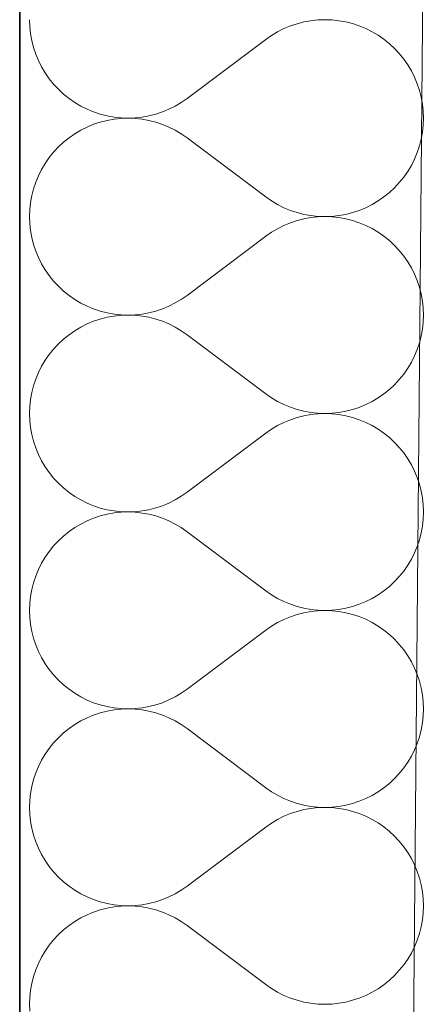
# Model space of a CAD drawing. Header units: millimetres. Extents: x -1465 to 393277, y -3788 to 454312.
# Tile 879 of 958: x 348723 to 348881, y 369717 to 370098. Entities that reach past the tile are written whole.
import ezdxf

# ---------------------------------------------------------------- set-up
doc = ezdxf.new("R2010")
doc.units = ezdxf.units.MM
doc.layers.add('- A - ocieplenie', color=8, linetype='Continuous')
doc.layers.add('Konstrukcja - Stropy', color=8, linetype='Continuous')

# ---------------------------------------------------------------- blocks, each defined once
blk = doc.blocks.new('*X26')
at = {"layer": '- A - ocieplenie', "linetype": 'Continuous', "lineweight": 13, "ltscale": 100}
for p, q in [((19781.29, 396509.28), (19781.39, 396506.56)), ((19882.23, 396506.87), (19879.72, 396505.82)), ((19884.81, 396507.73), (19882.23, 396506.87)), ((19887.45, 396508.4), (19884.81, 396507.73)), ((19890.13, 396508.89), (19887.45, 396508.4)), ((19892.83, 396509.18), (19890.13, 396508.89)), ((19895.55, 396509.28), (19892.83, 396509.18)), ((19898.27, 396509.18), (19895.55, 396509.28)), ((19900.97, 396508.89), (19898.27, 396509.18)), ((19903.65, 396508.41), (19900.97, 396508.89)), ((19906.29, 396507.74), (19903.65, 396508.41)), ((19908.87, 396506.88), (19906.29, 396507.74)), ((19911.38, 396505.84), (19908.87, 396506.88)), ((19781.39, 396506.56), (19781.68, 396503.85)), ((19781.68, 396503.85), (19782.16, 396501.18)), ((19874.95, 396503.21), (19872.72, 396501.66)), ((19877.29, 396504.6), (19874.95, 396503.21)), ((19879.72, 396505.82), (19877.29, 396504.6)), ((19913.82, 396504.63), (19911.38, 396505.84)), ((19916.16, 396503.24), (19913.82, 396504.63)), ((19918.39, 396501.69), (19916.16, 396503.24)), ((19782.16, 396501.18), (19782.83, 396498.54)), ((19872.72, 396501.66), (19842.24, 396478.8)), ((19920.51, 396499.98), (19918.39, 396501.69)), ((19922.5, 396498.13), (19920.51, 396499.98)), ((19782.83, 396498.54), (19783.69, 396495.96)), ((19783.69, 396495.96), (19784.73, 396493.45)), ((19924.36, 396496.14), (19922.5, 396498.13)), ((19926.07, 396494.02), (19924.36, 396496.14)), ((19784.73, 396493.45), (19785.95, 396491.01)), ((19927.62, 396491.79), (19926.07, 396494.02)), ((19929.01, 396489.45), (19927.62, 396491.79)), ((19785.95, 396491.01), (19787.34, 396488.67)), ((19787.34, 396488.67), (19788.89, 396486.44)), ((19930.22, 396487.01), (19929.01, 396489.45)), ((19788.89, 396486.44), (19790.6, 396484.32)), ((19790.6, 396484.32), (19792.46, 396482.33)), ((19931.27, 396484.5), (19930.22, 396487.01)), ((19932.13, 396481.92), (19931.27, 396484.5)), ((19792.46, 396482.33), (19794.45, 396480.48)), ((19794.45, 396480.48), (19796.57, 396478.77)), ((19932.8, 396479.28), (19932.13, 396481.92)), ((19796.57, 396478.77), (19798.8, 396477.22)), ((19798.8, 396477.22), (19801.14, 396475.83)), ((19837.67, 396475.86), (19840.01, 396477.25)), ((19840.01, 396477.25), (19842.24, 396478.8)), ((19933.28, 396476.61), (19932.8, 396479.28)), ((19933.57, 396473.9), (19933.28, 396476.61)), ((19801.14, 396475.83), (19803.57, 396474.62)), ((19803.57, 396474.62), (19806.09, 396473.58)), ((19806.09, 396473.58), (19808.67, 396472.72)), ((19808.67, 396472.72), (19811.31, 396472.05)), ((19827.51, 396472.06), (19830.14, 396472.73)), ((19830.14, 396472.73), (19832.72, 396473.6)), ((19832.72, 396473.6), (19835.24, 396474.64)), ((19835.24, 396474.64), (19837.67, 396475.86)), ((19933.67, 396471.18), (19933.57, 396473.9)), ((19806.09, 396468.79), (19803.57, 396467.75)), ((19808.67, 396469.65), (19806.09, 396468.79)), ((19811.31, 396470.32), (19808.67, 396469.65)), ((19811.31, 396472.05), (19813.98, 396471.57)), ((19813.98, 396470.8), (19811.31, 396470.32)), ((19813.98, 396471.57), (19816.69, 396471.28)), ((19816.69, 396471.09), (19813.98, 396470.8)), ((19816.69, 396471.28), (19819.41, 396471.18)), ((19819.41, 396471.18), (19816.69, 396471.09)), ((19819.41, 396471.18), (19822.13, 396471.28)), ((19822.13, 396471.08), (19819.41, 396471.18)), ((19822.13, 396471.28), (19824.83, 396471.57)), ((19824.83, 396470.79), (19822.13, 396471.08)), ((19824.83, 396471.57), (19827.51, 396472.06)), ((19827.51, 396470.31), (19824.83, 396470.79)), ((19830.14, 396469.63), (19827.51, 396470.31)), ((19832.72, 396468.77), (19830.14, 396469.63)), ((19835.24, 396467.73), (19832.72, 396468.77)), ((19933.57, 396468.46), (19933.67, 396471.18)), ((19798.8, 396465.14), (19796.57, 396463.59)), ((19801.14, 396466.53), (19798.8, 396465.14)), ((19803.57, 396467.75), (19801.14, 396466.53)), ((19837.67, 396466.51), (19835.24, 396467.73)), ((19840.01, 396465.12), (19837.67, 396466.51)), ((19842.24, 396463.56), (19840.01, 396465.12)), ((19932.8, 396463.08), (19933.28, 396465.76)), ((19933.28, 396465.76), (19933.57, 396468.46)), ((19794.45, 396461.89), (19792.46, 396460.03)), ((19796.57, 396463.59), (19794.45, 396461.89)), ((19872.72, 396440.71), (19842.24, 396463.56)), ((19932.13, 396460.45), (19932.8, 396463.08)), ((19790.6, 396458.04), (19788.89, 396455.93)), ((19792.46, 396460.03), (19790.6, 396458.04)), ((19930.22, 396455.35), (19931.27, 396457.86)), ((19931.27, 396457.86), (19932.13, 396460.45)), ((19787.34, 396453.69), (19785.95, 396451.35)), ((19788.89, 396455.93), (19787.34, 396453.69)), ((19929.01, 396452.92), (19930.22, 396455.35)), ((19785.95, 396451.35), (19784.73, 396448.92)), ((19926.07, 396448.34), (19927.62, 396450.58)), ((19927.62, 396450.58), (19929.01, 396452.92)), ((19783.69, 396446.41), (19782.83, 396443.82)), ((19784.73, 396448.92), (19783.69, 396446.41)), ((19922.5, 396444.24), (19924.36, 396446.23)), ((19924.36, 396446.23), (19926.07, 396448.34)), ((19782.83, 396443.82), (19782.16, 396441.19)), ((19918.39, 396440.68), (19920.51, 396442.38)), ((19920.51, 396442.38), (19922.5, 396444.24)), ((19781.68, 396438.51), (19781.39, 396435.81)), ((19782.16, 396441.19), (19781.68, 396438.51)), ((19872.72, 396440.71), (19874.95, 396439.15)), ((19874.95, 396439.15), (19877.29, 396437.76)), ((19913.82, 396437.74), (19916.16, 396439.13)), ((19916.16, 396439.13), (19918.39, 396440.68)), ((19781.39, 396435.81), (19781.29, 396433.09)), ((19877.29, 396437.76), (19879.72, 396436.54)), ((19879.72, 396436.54), (19882.23, 396435.5)), ((19882.23, 396435.5), (19884.81, 396434.64)), ((19884.81, 396434.64), (19887.45, 396433.96)), ((19903.65, 396433.95), (19906.29, 396434.62)), ((19906.29, 396434.62), (19908.87, 396435.48)), ((19908.87, 396435.48), (19911.38, 396436.52)), ((19911.38, 396436.52), (19913.82, 396437.74)), ((19781.29, 396433.09), (19781.39, 396430.37)), ((19882.23, 396430.67), (19879.72, 396429.63)), ((19884.81, 396431.54), (19882.23, 396430.67)), ((19887.45, 396432.21), (19884.81, 396431.54)), ((19887.45, 396433.96), (19890.13, 396433.48)), ((19890.13, 396432.7), (19887.45, 396432.21)), ((19890.13, 396433.48), (19892.83, 396433.19)), ((19892.83, 396432.99), (19890.13, 396432.7)), ((19892.83, 396433.19), (19895.55, 396433.09)), ((19895.55, 396433.09), (19892.83, 396432.99)), ((19895.55, 396433.09), (19898.27, 396433.18)), ((19898.27, 396432.99), (19895.55, 396433.09)), ((19898.27, 396433.18), (19900.97, 396433.47)), ((19900.97, 396432.7), (19898.27, 396432.99)), ((19900.97, 396433.47), (19903.65, 396433.95)), ((19903.65, 396432.22), (19900.97, 396432.7)), ((19906.29, 396431.55), (19903.65, 396432.22)), ((19908.87, 396430.69), (19906.29, 396431.55)), ((19911.38, 396429.65), (19908.87, 396430.69)), ((19781.39, 396430.37), (19781.68, 396427.66)), ((19781.68, 396427.66), (19782.16, 396424.99)), ((19874.95, 396427.02), (19872.72, 396425.47)), ((19877.29, 396428.41), (19874.95, 396427.02)), ((19879.72, 396429.63), (19877.29, 396428.41)), ((19913.82, 396428.44), (19911.38, 396429.65)), ((19916.16, 396427.05), (19913.82, 396428.44)), ((19918.39, 396425.5), (19916.16, 396427.05)), ((19782.16, 396424.99), (19782.83, 396422.35)), ((19872.72, 396425.47), (19842.24, 396402.61)), ((19920.51, 396423.79), (19918.39, 396425.5)), ((19922.5, 396421.94), (19920.51, 396423.79)), ((19782.83, 396422.35), (19783.69, 396419.77)), ((19783.69, 396419.77), (19784.73, 396417.26)), ((19924.36, 396419.95), (19922.5, 396421.94)), ((19926.07, 396417.83), (19924.36, 396419.95)), ((19784.73, 396417.26), (19785.95, 396414.82)), ((19927.62, 396415.6), (19926.07, 396417.83)), ((19929.01, 396413.26), (19927.62, 396415.6)), ((19785.95, 396414.82), (19787.34, 396412.48)), ((19787.34, 396412.48), (19788.89, 396410.25)), ((19930.22, 396410.82), (19929.01, 396413.26)), ((19788.89, 396410.25), (19790.6, 396408.13)), ((19790.6, 396408.13), (19792.46, 396406.14)), ((19931.27, 396408.31), (19930.22, 396410.82)), ((19932.13, 396405.73), (19931.27, 396408.31)), ((19792.46, 396406.14), (19794.45, 396404.29)), ((19794.45, 396404.29), (19796.57, 396402.58)), ((19932.8, 396403.09), (19932.13, 396405.73)), ((19796.57, 396402.58), (19798.8, 396401.03)), ((19798.8, 396401.03), (19801.14, 396399.64)), ((19837.67, 396399.67), (19840.01, 396401.06)), ((19840.01, 396401.06), (19842.24, 396402.61)), ((19933.28, 396400.42), (19932.8, 396403.09)), ((19933.57, 396397.71), (19933.28, 396400.42)), ((19801.14, 396399.64), (19803.57, 396398.43)), ((19803.57, 396398.43), (19806.09, 396397.39)), ((19806.09, 396397.39), (19808.67, 396396.53)), ((19808.67, 396396.53), (19811.31, 396395.86)), ((19827.51, 396395.87), (19830.14, 396396.54)), ((19830.14, 396396.54), (19832.72, 396397.4)), ((19832.72, 396397.4), (19835.24, 396398.45)), ((19835.24, 396398.45), (19837.67, 396399.67)), ((19933.67, 396394.99), (19933.57, 396397.71)), ((19806.09, 396392.6), (19803.57, 396391.56)), ((19808.67, 396393.45), (19806.09, 396392.6)), ((19811.31, 396394.13), (19808.67, 396393.45)), ((19811.31, 396395.86), (19813.98, 396395.38)), ((19813.98, 396394.61), (19811.31, 396394.13)), ((19813.98, 396395.38), (19816.69, 396395.09)), ((19816.69, 396394.9), (19813.98, 396394.61)), ((19816.69, 396395.09), (19819.41, 396394.99)), ((19819.41, 396394.99), (19816.69, 396394.9)), ((19819.41, 396394.99), (19822.13, 396395.09)), ((19822.13, 396394.89), (19819.41, 396394.99)), ((19822.13, 396395.09), (19824.83, 396395.38)), ((19824.83, 396394.6), (19822.13, 396394.89)), ((19824.83, 396395.38), (19827.51, 396395.87)), ((19827.51, 396394.12), (19824.83, 396394.6)), ((19830.14, 396393.44), (19827.51, 396394.12)), ((19832.72, 396392.58), (19830.14, 396393.44)), ((19835.24, 396391.54), (19832.72, 396392.58)), ((19933.57, 396392.27), (19933.67, 396394.99)), ((19798.8, 396388.95), (19796.57, 396387.4)), ((19801.14, 396390.34), (19798.8, 396388.95)), ((19803.57, 396391.56), (19801.14, 396390.34)), ((19837.67, 396390.32), (19835.24, 396391.54)), ((19840.01, 396388.93), (19837.67, 396390.32)), ((19842.24, 396387.37), (19840.01, 396388.93)), ((19932.8, 396386.89), (19933.28, 396389.57)), ((19933.28, 396389.57), (19933.57, 396392.27)), ((19794.45, 396385.7), (19792.46, 396383.84)), ((19796.57, 396387.4), (19794.45, 396385.7)), ((19872.72, 396364.52), (19842.24, 396387.37)), ((19932.13, 396384.26), (19932.8, 396386.89)), ((19790.6, 396381.85), (19788.89, 396379.73)), ((19792.46, 396383.84), (19790.6, 396381.85)), ((19930.22, 396379.16), (19931.27, 396381.67)), ((19931.27, 396381.67), (19932.13, 396384.26)), ((19787.34, 396377.5), (19785.95, 396375.16)), ((19788.89, 396379.73), (19787.34, 396377.5)), ((19929.01, 396376.73), (19930.22, 396379.16)), ((19785.95, 396375.16), (19784.73, 396372.73)), ((19926.07, 396372.15), (19927.62, 396374.39)), ((19927.62, 396374.39), (19929.01, 396376.73)), ((19783.69, 396370.22), (19782.83, 396367.63)), ((19784.73, 396372.73), (19783.69, 396370.22)), ((19922.5, 396368.05), (19924.36, 396370.04)), ((19924.36, 396370.04), (19926.07, 396372.15)), ((19782.83, 396367.63), (19782.16, 396365)), ((19918.39, 396364.49), (19920.51, 396366.19)), ((19920.51, 396366.19), (19922.5, 396368.05)), ((19781.68, 396362.32), (19781.39, 396359.62)), ((19782.16, 396365), (19781.68, 396362.32)), ((19872.72, 396364.52), (19874.95, 396362.96)), ((19874.95, 396362.96), (19877.29, 396361.57)), ((19913.82, 396361.55), (19916.16, 396362.94)), ((19916.16, 396362.94), (19918.39, 396364.49)), ((19781.39, 396359.62), (19781.29, 396356.9)), ((19877.29, 396361.57), (19879.72, 396360.35)), ((19879.72, 396360.35), (19882.23, 396359.31)), ((19882.23, 396359.31), (19884.81, 396358.45)), ((19884.81, 396358.45), (19887.45, 396357.77)), ((19903.65, 396357.76), (19906.29, 396358.43)), ((19906.29, 396358.43), (19908.87, 396359.29)), ((19908.87, 396359.29), (19911.38, 396360.33)), ((19911.38, 396360.33), (19913.82, 396361.55)), ((19781.29, 396356.9), (19781.39, 396354.18)), ((19882.23, 396354.48), (19879.72, 396353.44)), ((19884.81, 396355.35), (19882.23, 396354.48)), ((19887.45, 396356.02), (19884.81, 396355.35)), ((19887.45, 396357.77), (19890.13, 396357.29)), ((19890.13, 396356.51), (19887.45, 396356.02)), ((19890.13, 396357.29), (19892.83, 396357)), ((19892.83, 396356.8), (19890.13, 396356.51)), ((19892.83, 396357), (19895.55, 396356.9)), ((19895.55, 396356.9), (19892.83, 396356.8)), ((19895.55, 396356.9), (19898.27, 396356.99)), ((19898.27, 396356.8), (19895.55, 396356.9)), ((19898.27, 396356.99), (19900.97, 396357.28)), ((19900.97, 396356.51), (19898.27, 396356.8)), ((19900.97, 396357.28), (19903.65, 396357.76)), ((19903.65, 396356.03), (19900.97, 396356.51)), ((19906.29, 396355.36), (19903.65, 396356.03)), ((19908.87, 396354.5), (19906.29, 396355.36)), ((19911.38, 396353.46), (19908.87, 396354.5)), ((19781.39, 396354.18), (19781.68, 396351.47)), ((19781.68, 396351.47), (19782.16, 396348.8)), ((19874.95, 396350.83), (19872.72, 396349.28)), ((19877.29, 396352.22), (19874.95, 396350.83)), ((19879.72, 396353.44), (19877.29, 396352.22)), ((19913.82, 396352.25), (19911.38, 396353.46)), ((19916.16, 396350.86), (19913.82, 396352.25)), ((19918.39, 396349.31), (19916.16, 396350.86)), ((19782.16, 396348.8), (19782.83, 396346.16)), ((19872.72, 396349.28), (19842.24, 396326.42)), ((19920.51, 396347.6), (19918.39, 396349.31)), ((19922.5, 396345.75), (19920.51, 396347.6)), ((19782.83, 396346.16), (19783.69, 396343.58)), ((19783.69, 396343.58), (19784.73, 396341.07)), ((19924.36, 396343.76), (19922.5, 396345.75)), ((19926.07, 396341.64), (19924.36, 396343.76)), ((19784.73, 396341.07), (19785.95, 396338.63)), ((19927.62, 396339.4), (19926.07, 396341.64)), ((19929.01, 396337.07), (19927.62, 396339.4)), ((19785.95, 396338.63), (19787.34, 396336.29)), ((19787.34, 396336.29), (19788.89, 396334.06)), ((19930.22, 396334.63), (19929.01, 396337.07)), ((19788.89, 396334.06), (19790.6, 396331.94)), ((19790.6, 396331.94), (19792.46, 396329.95)), ((19931.27, 396332.12), (19930.22, 396334.63)), ((19932.13, 396329.54), (19931.27, 396332.12)), ((19792.46, 396329.95), (19794.45, 396328.1)), ((19794.45, 396328.1), (19796.57, 396326.39)), ((19932.8, 396326.9), (19932.13, 396329.54)), ((19796.57, 396326.39), (19798.8, 396324.84)), ((19798.8, 396324.84), (19801.14, 396323.45)), ((19837.67, 396323.48), (19840.01, 396324.87)), ((19840.01, 396324.87), (19842.24, 396326.42)), ((19933.28, 396324.23), (19932.8, 396326.9)), ((19933.57, 396321.52), (19933.28, 396324.23)), ((19801.14, 396323.45), (19803.57, 396322.24)), ((19803.57, 396322.24), (19806.09, 396321.2)), ((19806.09, 396321.2), (19808.67, 396320.34)), ((19808.67, 396320.34), (19811.31, 396319.67)), ((19827.51, 396319.68), (19830.14, 396320.35)), ((19830.14, 396320.35), (19832.72, 396321.21)), ((19832.72, 396321.21), (19835.24, 396322.26)), ((19835.24, 396322.26), (19837.67, 396323.48)), ((19933.67, 396318.8), (19933.57, 396321.52)), ((19806.09, 396316.41), (19803.57, 396315.37)), ((19808.67, 396317.26), (19806.09, 396316.41)), ((19811.31, 396317.94), (19808.67, 396317.26)), ((19811.31, 396319.67), (19813.98, 396319.19)), ((19813.98, 396318.42), (19811.31, 396317.94)), ((19813.98, 396319.19), (19816.69, 396318.9)), ((19816.69, 396318.71), (19813.98, 396318.42)), ((19816.69, 396318.9), (19819.41, 396318.8)), ((19819.41, 396318.8), (19816.69, 396318.71)), ((19819.41, 396318.8), (19822.13, 396318.9)), ((19822.13, 396318.7), (19819.41, 396318.8)), ((19822.13, 396318.9), (19824.83, 396319.19)), ((19824.83, 396318.41), (19822.13, 396318.7)), ((19824.83, 396319.19), (19827.51, 396319.68)), ((19827.51, 396317.93), (19824.83, 396318.41)), ((19830.14, 396317.25), (19827.51, 396317.93)), ((19832.72, 396316.39), (19830.14, 396317.25)), ((19835.24, 396315.35), (19832.72, 396316.39)), ((19933.57, 396316.08), (19933.67, 396318.8)), ((19798.8, 396312.76), (19796.57, 396311.21)), ((19801.14, 396314.15), (19798.8, 396312.76)), ((19803.57, 396315.37), (19801.14, 396314.15)), ((19837.67, 396314.13), (19835.24, 396315.35)), ((19840.01, 396312.74), (19837.67, 396314.13)), ((19842.24, 396311.18), (19840.01, 396312.74)), ((19932.8, 396310.7), (19933.28, 396313.38)), ((19933.28, 396313.38), (19933.57, 396316.08)), ((19794.45, 396309.51), (19792.46, 396307.65)), ((19796.57, 396311.21), (19794.45, 396309.51)), ((19872.72, 396288.33), (19842.24, 396311.18)), ((19932.13, 396308.06), (19932.8, 396310.7)), ((19790.6, 396305.66), (19788.89, 396303.54)), ((19792.46, 396307.65), (19790.6, 396305.66)), ((19930.22, 396302.97), (19931.27, 396305.48)), ((19931.27, 396305.48), (19932.13, 396308.06)), ((19787.34, 396301.31), (19785.95, 396298.97)), ((19788.89, 396303.54), (19787.34, 396301.31)), ((19929.01, 396300.54), (19930.22, 396302.97)), ((19785.95, 396298.97), (19784.73, 396296.54)), ((19926.07, 396295.96), (19927.62, 396298.2)), ((19927.62, 396298.2), (19929.01, 396300.54)), ((19783.69, 396294.02), (19782.83, 396291.44)), ((19784.73, 396296.54), (19783.69, 396294.02)), ((19922.5, 396291.86), (19924.36, 396293.85)), ((19924.36, 396293.85), (19926.07, 396295.96)), ((19782.83, 396291.44), (19782.16, 396288.81)), ((19918.39, 396288.3), (19920.51, 396290)), ((19920.51, 396290), (19922.5, 396291.86)), ((19781.68, 396286.13), (19781.39, 396283.43)), ((19782.16, 396288.81), (19781.68, 396286.13)), ((19872.72, 396288.33), (19874.95, 396286.77)), ((19874.95, 396286.77), (19877.29, 396285.38)), ((19913.82, 396285.36), (19916.16, 396286.75)), ((19916.16, 396286.75), (19918.39, 396288.3)), ((19781.39, 396283.43), (19781.29, 396280.71)), ((19877.29, 396285.38), (19879.72, 396284.16)), ((19879.72, 396284.16), (19882.23, 396283.12)), ((19882.23, 396283.12), (19884.81, 396282.26)), ((19884.81, 396282.26), (19887.45, 396281.58)), ((19903.65, 396281.57), (19906.29, 396282.24)), ((19906.29, 396282.24), (19908.87, 396283.1)), ((19908.87, 396283.1), (19911.38, 396284.14)), ((19911.38, 396284.14), (19913.82, 396285.36)), ((19781.29, 396280.71), (19781.39, 396277.99)), ((19882.23, 396278.29), (19879.72, 396277.25)), ((19884.81, 396279.16), (19882.23, 396278.29)), ((19887.45, 396279.83), (19884.81, 396279.16)), ((19887.45, 396281.58), (19890.13, 396281.1)), ((19890.13, 396280.31), (19887.45, 396279.83)), ((19890.13, 396281.1), (19892.83, 396280.81)), ((19892.83, 396280.61), (19890.13, 396280.31)), ((19892.83, 396280.81), (19895.55, 396280.71)), ((19895.55, 396280.71), (19892.83, 396280.61)), ((19895.55, 396280.71), (19898.27, 396280.8)), ((19898.27, 396280.61), (19895.55, 396280.71)), ((19898.27, 396280.8), (19900.97, 396281.09)), ((19900.97, 396280.32), (19898.27, 396280.61)), ((19900.97, 396281.09), (19903.65, 396281.57)), ((19903.65, 396279.84), (19900.97, 396280.32)), ((19906.29, 396279.17), (19903.65, 396279.84)), ((19908.87, 396278.31), (19906.29, 396279.17)), ((19911.38, 396277.27), (19908.87, 396278.31)), ((19781.39, 396277.99), (19781.68, 396275.28)), ((19781.68, 396275.28), (19782.16, 396272.61)), ((19874.95, 396274.64), (19872.72, 396273.09)), ((19877.29, 396276.03), (19874.95, 396274.64)), ((19879.72, 396277.25), (19877.29, 396276.03)), ((19913.82, 396276.05), (19911.38, 396277.27)), ((19916.16, 396274.67), (19913.82, 396276.05)), ((19918.39, 396273.12), (19916.16, 396274.67)), ((19782.16, 396272.61), (19782.83, 396269.97)), ((19872.72, 396273.09), (19842.24, 396250.23)), ((19920.51, 396271.41), (19918.39, 396273.12)), ((19922.5, 396269.56), (19920.51, 396271.41)), ((19782.83, 396269.97), (19783.69, 396267.39)), ((19783.69, 396267.39), (19784.73, 396264.88)), ((19924.36, 396267.57), (19922.5, 396269.56)), ((19926.07, 396265.45), (19924.36, 396267.57)), ((19784.73, 396264.88), (19785.95, 396262.44)), ((19927.62, 396263.21), (19926.07, 396265.45)), ((19929.01, 396260.88), (19927.62, 396263.21)), ((19785.95, 396262.44), (19787.34, 396260.1)), ((19787.34, 396260.1), (19788.89, 396257.87)), ((19930.22, 396258.44), (19929.01, 396260.88)), ((19788.89, 396257.87), (19790.6, 396255.75)), ((19790.6, 396255.75), (19792.46, 396253.76)), ((19931.27, 396255.93), (19930.22, 396258.44)), ((19932.13, 396253.35), (19931.27, 396255.93)), ((19792.46, 396253.76), (19794.45, 396251.91)), ((19794.45, 396251.91), (19796.57, 396250.2)), ((19932.8, 396250.71), (19932.13, 396253.35)), ((19796.57, 396250.2), (19798.8, 396248.65)), ((19798.8, 396248.65), (19801.14, 396247.26)), ((19837.67, 396247.29), (19840.01, 396248.68)), ((19840.01, 396248.68), (19842.24, 396250.23)), ((19933.28, 396248.03), (19932.8, 396250.71)), ((19933.57, 396245.33), (19933.28, 396248.03)), ((19801.14, 396247.26), (19803.57, 396246.05)), ((19803.57, 396246.05), (19806.09, 396245.01)), ((19806.09, 396245.01), (19808.67, 396244.15)), ((19808.67, 396244.15), (19811.31, 396243.48)), ((19827.51, 396243.49), (19830.14, 396244.16)), ((19830.14, 396244.16), (19832.72, 396245.02)), ((19832.72, 396245.02), (19835.24, 396246.07)), ((19835.24, 396246.07), (19837.67, 396247.29)), ((19933.67, 396242.61), (19933.57, 396245.33)), ((19806.09, 396240.22), (19803.57, 396239.18)), ((19808.67, 396241.07), (19806.09, 396240.22)), ((19811.31, 396241.75), (19808.67, 396241.07)), ((19811.31, 396243.48), (19813.98, 396243)), ((19813.98, 396242.23), (19811.31, 396241.75)), ((19813.98, 396243), (19816.69, 396242.71)), ((19816.69, 396242.52), (19813.98, 396242.23)), ((19816.69, 396242.71), (19819.41, 396242.61)), ((19819.41, 396242.61), (19816.69, 396242.52)), ((19819.41, 396242.61), (19822.13, 396242.71)), ((19822.13, 396242.51), (19819.41, 396242.61)), ((19822.13, 396242.71), (19824.83, 396243)), ((19824.83, 396242.22), (19822.13, 396242.51)), ((19824.83, 396243), (19827.51, 396243.49)), ((19827.51, 396241.73), (19824.83, 396242.22)), ((19830.14, 396241.06), (19827.51, 396241.73)), ((19832.72, 396240.2), (19830.14, 396241.06)), ((19835.24, 396239.16), (19832.72, 396240.2)), ((19933.57, 396239.89), (19933.67, 396242.61)), ((19798.8, 396236.57), (19796.57, 396235.02)), ((19801.14, 396237.96), (19798.8, 396236.57)), ((19803.57, 396239.18), (19801.14, 396237.96)), ((19837.67, 396237.94), (19835.24, 396239.16)), ((19840.01, 396236.55), (19837.67, 396237.94)), ((19842.24, 396234.99), (19840.01, 396236.55)), ((19932.8, 396234.51), (19933.28, 396237.19)), ((19933.28, 396237.19), (19933.57, 396239.89)), ((19794.45, 396233.32), (19792.46, 396231.46)), ((19796.57, 396235.02), (19794.45, 396233.32)), ((19872.72, 396212.14), (19842.24, 396234.99)), ((19932.13, 396231.87), (19932.8, 396234.51)), ((19790.6, 396229.47), (19788.89, 396227.35)), ((19792.46, 396231.46), (19790.6, 396229.47)), ((19930.22, 396226.78), (19931.27, 396229.29)), ((19931.27, 396229.29), (19932.13, 396231.87)), ((19787.34, 396225.12), (19785.95, 396222.78)), ((19788.89, 396227.35), (19787.34, 396225.12)), ((19929.01, 396224.35), (19930.22, 396226.78)), ((19785.95, 396222.78), (19784.73, 396220.35)), ((19926.07, 396219.77), (19927.62, 396222.01)), ((19927.62, 396222.01), (19929.01, 396224.35)), ((19783.69, 396217.83), (19782.83, 396215.25)), ((19784.73, 396220.35), (19783.69, 396217.83)), ((19922.5, 396215.67), (19924.36, 396217.66)), ((19924.36, 396217.66), (19926.07, 396219.77)), ((19782.83, 396215.25), (19782.16, 396212.62)), ((19918.39, 396212.11), (19920.51, 396213.81)), ((19920.51, 396213.81), (19922.5, 396215.67)), ((19781.68, 396209.94), (19781.39, 396207.23)), ((19782.16, 396212.62), (19781.68, 396209.94)), ((19872.72, 396212.14), (19874.95, 396210.58)), ((19874.95, 396210.58), (19877.29, 396209.19)), ((19913.82, 396209.17), (19916.16, 396210.56)), ((19916.16, 396210.56), (19918.39, 396212.11)), ((19781.39, 396207.23), (19781.29, 396204.52)), ((19877.29, 396209.19), (19879.72, 396207.97)), ((19879.72, 396207.97), (19882.23, 396206.93)), ((19882.23, 396206.93), (19884.81, 396206.07)), ((19884.81, 396206.07), (19887.45, 396205.39)), ((19903.65, 396205.38), (19906.29, 396206.05)), ((19906.29, 396206.05), (19908.87, 396206.91)), ((19908.87, 396206.91), (19911.38, 396207.95)), ((19911.38, 396207.95), (19913.82, 396209.17)), ((19781.29, 396204.52), (19781.39, 396201.8)), ((19882.23, 396202.1), (19879.72, 396201.06)), ((19884.81, 396202.96), (19882.23, 396202.1)), ((19887.45, 396203.64), (19884.81, 396202.96)), ((19887.45, 396205.39), (19890.13, 396204.91)), ((19890.13, 396204.12), (19887.45, 396203.64)), ((19890.13, 396204.91), (19892.83, 396204.61)), ((19892.83, 396204.42), (19890.13, 396204.12)), ((19892.83, 396204.61), (19895.55, 396204.52)), ((19895.55, 396204.52), (19892.83, 396204.42)), ((19895.55, 396204.52), (19898.27, 396204.61)), ((19898.27, 396204.42), (19895.55, 396204.52)), ((19898.27, 396204.61), (19900.97, 396204.9)), ((19900.97, 396204.13), (19898.27, 396204.42)), ((19900.97, 396204.9), (19903.65, 396205.38)), ((19903.65, 396203.65), (19900.97, 396204.13)), ((19906.29, 396202.98), (19903.65, 396203.65)), ((19908.87, 396202.12), (19906.29, 396202.98)), ((19911.38, 396201.08), (19908.87, 396202.12)), ((19781.39, 396201.8), (19781.68, 396199.09)), ((19781.68, 396199.09), (19782.16, 396196.42)), ((19874.95, 396198.45), (19872.72, 396196.9)), ((19877.29, 396199.84), (19874.95, 396198.45)), ((19879.72, 396201.06), (19877.29, 396199.84)), ((19913.82, 396199.86), (19911.38, 396201.08)), ((19916.16, 396198.48), (19913.82, 396199.86)), ((19918.39, 396196.93), (19916.16, 396198.48)), ((19782.16, 396196.42), (19782.83, 396193.78)), ((19872.72, 396196.9), (19842.24, 396174.04)), ((19920.51, 396195.22), (19918.39, 396196.93)), ((19922.5, 396193.37), (19920.51, 396195.22)), ((19782.83, 396193.78), (19783.69, 396191.2)), ((19783.69, 396191.2), (19784.73, 396188.68)), ((19924.36, 396191.38), (19922.5, 396193.37)), ((19926.07, 396189.26), (19924.36, 396191.38)), ((19784.73, 396188.68), (19785.95, 396186.25)), ((19927.62, 396187.02), (19926.07, 396189.26)), ((19929.01, 396184.68), (19927.62, 396187.02)), ((19785.95, 396186.25), (19787.34, 396183.91)), ((19787.34, 396183.91), (19788.89, 396181.68)), ((19930.22, 396182.25), (19929.01, 396184.68)), ((19788.89, 396181.68), (19790.6, 396179.56)), ((19790.6, 396179.56), (19792.46, 396177.57)), ((19931.27, 396179.74), (19930.22, 396182.25)), ((19932.13, 396177.16), (19931.27, 396179.74)), ((19792.46, 396177.57), (19794.45, 396175.72)), ((19794.45, 396175.72), (19796.57, 396174.01)), ((19932.8, 396174.52), (19932.13, 396177.16)), ((19796.57, 396174.01), (19798.8, 396172.46)), ((19798.8, 396172.46), (19801.14, 396171.07)), ((19837.67, 396171.1), (19840.01, 396172.49)), ((19840.01, 396172.49), (19842.24, 396174.04)), ((19933.28, 396171.84), (19932.8, 396174.52)), ((19933.57, 396169.14), (19933.28, 396171.84)), ((19801.14, 396171.07), (19803.57, 396169.86)), ((19803.57, 396169.86), (19806.09, 396168.82)), ((19806.09, 396168.82), (19808.67, 396167.96)), ((19808.67, 396167.96), (19811.31, 396167.29)), ((19827.51, 396167.3), (19830.14, 396167.97)), ((19830.14, 396167.97), (19832.72, 396168.83)), ((19832.72, 396168.83), (19835.24, 396169.88)), ((19835.24, 396169.88), (19837.67, 396171.1)), ((19933.67, 396166.42), (19933.57, 396169.14)), ((19806.09, 396164.03), (19803.57, 396162.99)), ((19808.67, 396164.88), (19806.09, 396164.03)), ((19811.31, 396165.55), (19808.67, 396164.88)), ((19811.31, 396167.29), (19813.98, 396166.81)), ((19813.98, 396166.04), (19811.31, 396165.55)), ((19813.98, 396166.81), (19816.69, 396166.52)), ((19816.69, 396166.33), (19813.98, 396166.04)), ((19816.69, 396166.52), (19819.41, 396166.42)), ((19819.41, 396166.42), (19816.69, 396166.33)), ((19819.41, 396166.42), (19822.13, 396166.52)), ((19822.13, 396166.32), (19819.41, 396166.42)), ((19822.13, 396166.52), (19824.83, 396166.81)), ((19824.83, 396166.03), (19822.13, 396166.32)), ((19824.83, 396166.81), (19827.51, 396167.3)), ((19827.51, 396165.54), (19824.83, 396166.03)), ((19830.14, 396164.87), (19827.51, 396165.54)), ((19832.72, 396164.01), (19830.14, 396164.87)), ((19835.24, 396162.97), (19832.72, 396164.01)), ((19933.57, 396163.7), (19933.67, 396166.42)), ((19798.8, 396160.38), (19796.57, 396158.83)), ((19801.14, 396161.77), (19798.8, 396160.38)), ((19803.57, 396162.99), (19801.14, 396161.77)), ((19837.67, 396161.75), (19835.24, 396162.97)), ((19840.01, 396160.36), (19837.67, 396161.75)), ((19842.24, 396158.8), (19840.01, 396160.36)), ((19932.8, 396158.32), (19933.28, 396161)), ((19933.28, 396161), (19933.57, 396163.7)), ((19794.45, 396157.12), (19792.46, 396155.27)), ((19796.57, 396158.83), (19794.45, 396157.12)), ((19872.72, 396135.94), (19842.24, 396158.8)), ((19932.13, 396155.68), (19932.8, 396158.32)), ((19790.6, 396153.28), (19788.89, 396151.16)), ((19792.46, 396155.27), (19790.6, 396153.28)), ((19930.22, 396150.59), (19931.27, 396153.1)), ((19931.27, 396153.1), (19932.13, 396155.68)), ((19787.34, 396148.93), (19785.95, 396146.59)), ((19788.89, 396151.16), (19787.34, 396148.93)), ((19929.01, 396148.16), (19930.22, 396150.59)), ((19785.95, 396146.59), (19784.73, 396144.16)), ((19926.07, 396143.58), (19927.62, 396145.82)), ((19927.62, 396145.82), (19929.01, 396148.16)), ((19783.69, 396141.64), (19782.83, 396139.06)), ((19784.73, 396144.16), (19783.69, 396141.64)), ((19922.5, 396139.47), (19924.36, 396141.47)), ((19924.36, 396141.47), (19926.07, 396143.58)), ((19782.83, 396139.06), (19782.16, 396136.43)), ((19918.39, 396135.92), (19920.51, 396137.62)), ((19920.51, 396137.62), (19922.5, 396139.47)), ((19781.68, 396133.75), (19781.39, 396131.04)), ((19782.16, 396136.43), (19781.68, 396133.75)), ((19872.72, 396135.94), (19874.95, 396134.39)), ((19874.95, 396134.39), (19877.29, 396133)), ((19913.82, 396132.98), (19916.16, 396134.36)), ((19916.16, 396134.36), (19918.39, 396135.92)), ((19781.39, 396131.04), (19781.29, 396128.33)), ((19877.29, 396133), (19879.72, 396131.78)), ((19879.72, 396131.78), (19882.23, 396130.74)), ((19882.23, 396130.74), (19884.81, 396129.88)), ((19884.81, 396129.88), (19887.45, 396129.2)), ((19903.65, 396129.19), (19906.29, 396129.86)), ((19906.29, 396129.86), (19908.87, 396130.72)), ((19908.87, 396130.72), (19911.38, 396131.76)), ((19911.38, 396131.76), (19913.82, 396132.98)), ((19781.29, 396128.33), (19781.39, 396125.61)), ((19887.45, 396129.2), (19890.13, 396128.72)), ((19890.13, 396128.72), (19892.83, 396128.42)), ((19892.83, 396128.42), (19895.55, 396128.33)), ((19895.55, 396128.33), (19898.27, 396128.42)), ((19898.27, 396128.42), (19900.97, 396128.71)), ((19900.97, 396128.71), (19903.65, 396129.19))]:
    blk.add_line(p, q, dxfattribs=at)

msp = doc.modelspace()

# ---------------------------------------------------------------- linework, layer by layer
at = {"layer": '- A - ocieplenie', "color": 8, "linetype": 'Continuous', "lineweight": 35, "ltscale": 100, "flags": 128}
msp.add_lwpolyline([(348722.77, 371371.04), (348722.77, 369651.04)], dxfattribs=at)
at = {"layer": 'Konstrukcja - Stropy', "color": 8, "linetype": 'Continuous', "lineweight": 13, "ltscale": 100, "flags": 128}
msp.add_lwpolyline([(348872.04, 369358.55), (351718.61, 369357.19), (351718.61, 371251.04), (348888.93, 371251.04)], close=True, dxfattribs=at)

# ---------------------------------------------------------------- block references
at = {"color": 8, "linetype": 'Continuous', "lineweight": 20, "ltscale": 100}
msp.add_blockref('*X26', (328945.29, -26411.59), dxfattribs=at)

doc.saveas('drawing.dxf')
